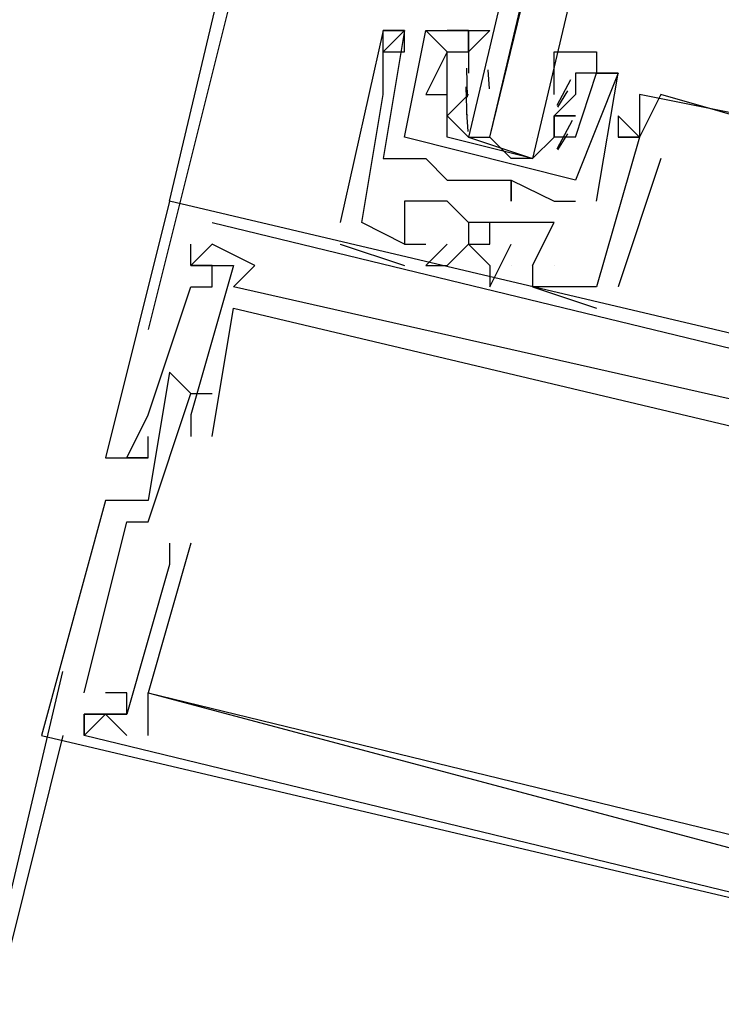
# Model space of a CAD drawing. Header units: feet. Extents: x -79 to 198, y -22 to 181.
# Tile 266 of 277: x 135.933 to 136.371, y 112.45 to 113.064. Entities that reach past the tile are written whole.
import ezdxf

# ---------------------------------------------------------------- set-up
doc = ezdxf.new("R2010")
doc.units = ezdxf.units.FT
doc.layers.add('A-LINEA', color=7, linetype='CONTINUOUS')

msp = doc.modelspace()

# ---------------------------------------------------------------- linework, layer by layer
at = {"layer": 'A-LINEA'}
for p, q in [((136.0267, 112.9511), (137.6533, 119.8311)), ((136.1333, 113.3511), (136.0133, 112.8711)), ((136.1733, 113.0578), (136.16, 112.9778)), ((136.16, 113.0578), (136.16, 113.0578)), ((136.16, 113.0578), (136.16, 113.0578)), ((136.1733, 113.0578), (136.16, 112.9778)), ((136.16, 113.0578), (136.16, 113.0578)), ((136.16, 113.0578), (136.16, 113.0578)), ((136.16, 113.0578), (136.16, 113.0578)), ((136.16, 113.0578), (136.16, 113.0578)), ((136.1733, 113.0578), (136.1733, 113.0578)), ((136.1733, 113.0578), (136.1733, 113.0578)), ((136.1733, 113.0578), (136.1733, 113.0578)), ((136.1733, 113.0578), (136.1733, 113.0578)), ((136.1733, 113.0578), (136.1733, 113.0578)), ((136.1733, 113.0578), (136.1733, 113.0578)), ((136.1733, 113.0578), (136.1733, 113.0578)), ((136.1733, 113.0578), (136.1733, 113.0578)), ((136.1867, 113.0578), (136.1867, 113.0578)), ((136.1867, 113.0578), (136.1867, 113.0578)), ((136.1867, 113.0578), (136.1867, 113.0578)), ((136.1867, 113.0578), (136.1867, 113.0578)), ((136.2133, 113.0578), (136.2133, 113.0578)), ((136.2133, 113.0578), (136.2133, 113.0578)), ((136.16, 113.0444), (136.16, 113.0444)), ((136.16, 113.0444), (136.16, 113.0444)), ((136.16, 113.0444), (136.16, 113.0444)), ((136.1733, 113.0444), (136.1733, 113.0444)), ((136.1733, 113.0444), (136.1733, 113.0444)), ((136.1733, 113.0444), (136.1733, 113.0444)), ((136.2, 113.0444), (136.2, 113.0444)), ((136.2, 113.0444), (136.2, 113.0444)), ((136.2133, 113.0444), (136.2133, 113.0444)), ((136.2133, 113.0444), (136.2133, 113.0311)), ((136.2133, 113.0444), (136.2133, 113.0444)), ((136.2126, 113.016), (136.2123, 113.0343)), ((136.2265, 113.0213), (136.2255, 113.0332)), ((136.16, 113.0311), (136.16, 113.0311)), ((136.16, 113.0311), (136.16, 113.0311)), ((136.16, 113.0311), (136.16, 113.0311)), ((136.2, 113.0311), (136.2, 113.0311)), ((136.2, 113.0311), (136.2, 113.0311)), ((136.2133, 113.0311), (136.2133, 113.0311)), ((136.2667, 113.0311), (136.2667, 113.0311)), ((136.2667, 113.0178), (136.2667, 113.0311)), ((136.2667, 113.0311), (136.2667, 113.0311)), ((136.277, 113.027), (136.2685, 113.0108)), ((136.28, 113.0311), (136.28, 113.0311)), ((136.28, 113.0311), (136.28, 113.0311)), ((136.2933, 113.0311), (136.2933, 113.0311)), ((136.2933, 113.0311), (136.2933, 113.0311)), ((136.3067, 113.0311), (136.3067, 113.0311)), ((136.3067, 113.0311), (136.3067, 113.0311)), ((136.3067, 113.0311), (136.3067, 113.0311)), ((136.3067, 113.0311), (136.3067, 113.0311)), ((136.2125, 113.0022), (136.2119, 113.0226)), ((136.2752, 113.02), (136.2689, 113.0098)), ((136.16, 113.0178), (136.16, 113.0178)), ((136.16, 113.0178), (136.16, 113.0178)), ((136.16, 113.0178), (136.16, 113.0178)), ((136.1867, 113.0178), (136.1867, 113.0178)), ((136.1867, 113.0178), (136.1867, 113.0178)), ((136.2, 113.0178), (136.2, 113.0178)), ((136.2, 113.0178), (136.2, 113.0178)), ((136.2667, 113.0178), (136.2667, 113.0178)), ((136.28, 113.0178), (136.28, 113.0178)), ((136.28, 113.0178), (136.28, 113.0178)), ((136.32, 113.0178), (136.32, 113.0178)), ((136.32, 113.0178), (136.32, 113.0178)), ((136.32, 113.0178), (136.32, 113.0178)), ((136.3333, 113.0178), (136.3333, 113.0178)), ((136.3333, 113.0178), (136.3333, 113.0178)), ((136.3333, 113.0178), (136.3333, 113.0178)), ((136.2132, 112.9946), (136.2122, 113.0065)), ((136.2133, 113.0044), (136.2133, 113.0044)), ((136.2667, 113.0044), (136.2667, 113.0044)), ((136.2667, 113.0044), (136.2667, 113.0044)), ((136.2667, 113.0044), (136.2667, 113.0044)), ((136.2667, 113.0044), (136.2667, 113.0044)), ((136.278, 113.0016), (136.2684, 112.9836)), ((136.28, 113.0044), (136.28, 113.0044)), ((136.28, 113.0044), (136.28, 113.0044)), ((136.28, 113.0044), (136.28, 113.0044)), ((136.28, 113.0044), (136.28, 113.0044)), ((136.28, 113.0044), (136.28, 113.0044)), ((136.28, 113.0044), (136.28, 113.0044)), ((136.3067, 113.0044), (136.3067, 113.0044)), ((136.3067, 113.0044), (136.3067, 113.0044)), ((136.3067, 113.0044), (136.3067, 113.0044)), ((136.1733, 112.9911), (136.1733, 112.9911)), ((136.1733, 112.9911), (136.1733, 112.9911)), ((136.2133, 112.9911), (136.2133, 112.9911)), ((136.2267, 112.9911), (136.24, 112.9778)), ((136.2533, 112.9911), (136.2533, 112.9911)), ((136.28, 112.9911), (136.2667, 112.9911)), ((136.2667, 112.9911), (136.2667, 112.9911)), ((136.28, 112.9911), (136.2667, 112.9911)), ((136.2667, 112.9911), (136.2667, 112.9911)), ((136.2752, 112.9933), (136.2689, 112.9832)), ((136.28, 112.9911), (136.28, 112.9911)), ((136.28, 112.9911), (136.28, 112.9911)), ((136.3067, 112.9911), (136.3067, 112.9911)), ((136.3067, 112.9911), (136.3067, 112.9911)), ((136.3067, 112.9911), (136.3067, 112.9911)), ((136.3067, 112.9911), (136.3067, 112.9911)), ((136.3067, 112.9911), (136.3067, 112.9911)), ((136.3067, 112.9911), (136.3067, 112.9911)), ((136.32, 112.9911), (136.32, 112.9911)), ((136.32, 112.9911), (136.32, 112.9911)), ((136.32, 112.9911), (136.32, 112.9911)), ((136.32, 112.9911), (136.32, 112.9911)), ((136.32, 112.9911), (136.32, 112.9911)), ((136.32, 112.9911), (136.32, 112.9911)), ((136.32, 112.9911), (136.32, 112.9911)), ((136.32, 112.9911), (136.32, 112.9911)), ((136.32, 112.9911), (136.32, 112.9911)), ((136.32, 112.9911), (136.32, 112.9911)), ((136.32, 112.9911), (136.32, 112.9911)), ((136.32, 112.9911), (136.32, 112.9911)), ((136.16, 112.9778), (136.16, 112.9778)), ((136.16, 112.9778), (136.16, 112.9778)), ((136.1733, 112.9778), (136.1733, 112.9778)), ((136.1733, 112.9778), (136.1733, 112.9778)), ((136.1867, 112.9778), (136.1867, 112.9778)), ((136.1867, 112.9778), (136.1867, 112.9778)), ((136.3333, 112.9778), (136.3067, 112.8978)), ((136.3333, 112.9778), (136.3067, 112.8978)), ((136.3333, 112.9778), (136.3067, 112.8978)), ((136.3333, 112.9778), (136.3333, 112.9778)), ((136.3333, 112.9778), (136.3333, 112.9778)), ((136.3333, 112.9778), (136.3333, 112.9778)), ((136.2, 112.9644), (136.2, 112.9644)), ((136.2, 112.9644), (136.2, 112.9644)), ((136.2133, 112.9644), (136.2133, 112.9644)), ((136.2133, 112.9644), (136.2133, 112.9644)), ((136.24, 112.9644), (136.24, 112.9644)), ((136.24, 112.9644), (136.24, 112.9644)), ((136.24, 112.9644), (136.24, 112.9644)), ((136.24, 112.9644), (136.24, 112.9644)), ((136.0267, 112.9511), (136.0267, 112.9511)), ((136.0267, 112.9511), (136.0267, 112.9511)), ((136.0267, 112.9511), (136.0267, 112.9511)), ((136.1733, 112.9511), (136.1733, 112.9511)), ((136.1733, 112.9511), (136.1733, 112.9511)), ((136.1733, 112.9511), (136.1733, 112.9511)), ((136.1867, 112.9511), (136.1867, 112.9511)), ((136.1867, 112.9511), (136.1867, 112.9511)), ((136.1867, 112.9511), (136.1867, 112.9511)), ((136.2, 112.9511), (136.2, 112.9511)), ((136.2, 112.9511), (136.2, 112.9511)), ((136.2, 112.9511), (136.2, 112.9511)), ((136.24, 112.9511), (136.24, 112.9511)), ((136.24, 112.9511), (136.24, 112.9511)), ((136.2667, 112.9511), (136.2667, 112.9511)), ((136.2667, 112.9511), (136.2667, 112.9511)), ((136.28, 112.9511), (136.28, 112.9511)), ((136.28, 112.9511), (136.28, 112.9511)), ((136.2933, 112.9511), (136.2933, 112.9511)), ((136.2933, 112.9511), (136.2933, 112.9511)), ((136.0533, 112.9378), (136.4933, 112.8311)), ((136.0533, 112.9378), (136.0533, 112.9378)), ((136.0533, 112.9378), (136.4933, 112.8311)), ((136.0533, 112.9378), (136.0533, 112.9378)), ((136.0533, 112.9378), (136.4933, 112.8311)), ((136.0533, 112.9378), (136.0533, 112.9378)), ((136.1333, 112.9378), (136.1333, 112.9378)), ((136.1333, 112.9378), (136.1333, 112.9378)), ((136.1333, 112.9378), (136.1333, 112.9378)), ((136.1467, 112.9378), (136.1467, 112.9378)), ((136.1467, 112.9378), (136.1467, 112.9378)), ((136.1467, 112.9378), (136.1467, 112.9378)), ((136.2133, 112.9378), (136.2133, 112.9378)), ((136.2133, 112.9378), (136.2133, 112.9378)), ((136.2133, 112.9378), (136.2133, 112.9378)), ((136.2267, 112.9378), (136.2267, 112.9378)), ((136.2267, 112.9378), (136.2267, 112.9378)), ((136.2267, 112.9378), (136.2267, 112.9378)), ((136.24, 112.9378), (136.24, 112.9378)), ((136.24, 112.9378), (136.24, 112.9378)), ((136.24, 112.9378), (136.24, 112.9378)), ((136.2533, 112.9378), (136.2533, 112.9378)), ((136.2533, 112.9378), (136.2533, 112.9378)), ((136.2533, 112.9378), (136.2533, 112.9378)), ((136.2667, 112.9378), (136.2667, 112.9378)), ((136.2667, 112.9378), (136.2667, 112.9378)), ((136.2667, 112.9378), (136.2667, 112.9378)), ((136.0533, 112.9244), (136.0533, 112.9244)), ((136.0533, 112.9244), (136.0533, 112.9244)), ((136.0533, 112.9244), (136.0533, 112.9244)), ((136.0533, 112.9244), (136.0533, 112.9244)), ((136.0533, 112.9244), (136.0533, 112.9244)), ((136.0533, 112.9244), (136.0533, 112.9244)), ((136.1333, 112.9244), (136.1333, 112.9244)), ((136.1333, 112.9244), (136.1333, 112.9244)), ((136.1333, 112.9244), (136.1333, 112.9244)), ((136.1733, 112.9244), (136.1733, 112.9244)), ((136.1733, 112.9244), (136.1733, 112.9244)), ((136.1733, 112.9244), (136.1733, 112.9244)), ((136.1733, 112.9244), (136.1733, 112.9244)), ((136.1733, 112.9244), (136.1733, 112.9244)), ((136.1733, 112.9244), (136.1733, 112.9244)), ((136.1867, 112.9244), (136.1867, 112.9244)), ((136.1867, 112.9244), (136.1867, 112.9244)), ((136.1867, 112.9244), (136.1867, 112.9244)), ((136.2, 112.9244), (136.2, 112.9244)), ((136.2, 112.9244), (136.2, 112.9244)), ((136.2, 112.9244), (136.2, 112.9244)), ((136.2133, 112.9244), (136.2133, 112.9244)), ((136.2133, 112.9244), (136.2133, 112.9244)), ((136.2133, 112.9244), (136.2133, 112.9244)), ((136.24, 112.9244), (136.24, 112.9244)), ((136.24, 112.9244), (136.24, 112.9244)), ((136.24, 112.9244), (136.24, 112.9244)), ((136.04, 112.9111), (136.04, 112.9111)), ((136.04, 112.9111), (136.04, 112.9111)), ((136.04, 112.9111), (136.04, 112.9111)), ((136.04, 112.9111), (136.04, 112.9111)), ((136.04, 112.9111), (136.04, 112.9111)), ((136.04, 112.9111), (136.04, 112.9111)), ((136.0533, 112.9111), (136.0533, 112.9111)), ((136.0533, 112.9111), (136.0533, 112.9111)), ((136.0533, 112.9111), (136.0533, 112.9111)), ((136.0667, 112.9111), (136.0667, 112.9111)), ((136.0667, 112.9111), (136.0667, 112.9111)), ((136.0667, 112.9111), (136.0667, 112.9111)), ((136.08, 112.9111), (136.08, 112.9111)), ((136.08, 112.9111), (136.08, 112.9111)), ((136.08, 112.9111), (136.08, 112.9111)), ((136.1733, 112.9111), (136.1733, 112.9111)), ((136.1733, 112.9111), (136.1733, 112.9111)), ((136.1733, 112.9111), (136.1733, 112.9111)), ((136.1867, 112.9111), (136.1867, 112.9111)), ((136.1867, 112.9111), (136.1867, 112.9111)), ((136.1867, 112.9111), (136.1867, 112.9111)), ((136.2, 112.9111), (136.2, 112.9111)), ((136.2, 112.9111), (136.2, 112.9111)), ((136.2, 112.9111), (136.2, 112.9111)), ((136.2267, 112.9111), (136.2267, 112.9111)), ((136.2267, 112.9111), (136.2267, 112.9111)), ((136.2267, 112.9111), (136.2267, 112.9111)), ((136.24, 112.9111), (136.24, 112.9111)), ((136.24, 112.9111), (136.24, 112.9111)), ((136.24, 112.9111), (136.24, 112.9111)), ((136.2533, 112.9111), (136.2533, 112.9111)), ((136.2533, 112.9111), (136.2533, 112.9111)), ((136.2533, 112.9111), (136.2533, 112.9111)), ((136.2533, 112.9111), (136.2533, 112.9111)), ((136.2533, 112.9111), (136.2533, 112.9111)), ((136.2533, 112.9111), (136.2533, 112.9111)), ((136.2667, 112.9111), (136.2667, 112.9111)), ((136.2667, 112.9111), (136.2667, 112.9111)), ((136.2667, 112.9111), (136.2667, 112.9111)), ((136.04, 112.8978), (136.04, 112.8978)), ((136.04, 112.8978), (136.04, 112.8978)), ((136.04, 112.8978), (136.04, 112.8978)), ((136.0533, 112.8978), (136.0533, 112.8978)), ((136.0533, 112.8978), (136.0533, 112.8978)), ((136.0533, 112.8978), (136.0533, 112.8978)), ((136.0667, 112.8978), (136.0667, 112.8978)), ((136.0667, 112.8978), (136.0667, 112.8978)), ((136.0667, 112.8978), (136.0667, 112.8978)), ((136.2267, 112.8978), (136.2267, 112.8978)), ((136.2267, 112.8978), (136.2267, 112.8978)), ((136.2267, 112.8978), (136.2267, 112.8978)), ((136.2533, 112.8978), (136.2533, 112.8978)), ((136.2533, 112.8978), (136.2533, 112.8978)), ((136.2533, 112.8978), (136.2533, 112.8978)), ((136.2533, 112.8978), (136.2533, 112.8978)), ((136.2533, 112.8978), (136.2533, 112.8978)), ((136.2533, 112.8978), (136.2533, 112.8978)), ((136.2933, 112.8978), (136.2933, 112.8978)), ((136.2933, 112.8978), (136.2933, 112.8978)), ((136.2933, 112.8978), (136.2933, 112.8978)), ((136.2933, 112.8978), (136.2933, 112.8978)), ((136.2933, 112.8978), (136.2933, 112.8978)), ((136.2933, 112.8978), (136.2933, 112.8978)), ((136.3067, 112.8978), (136.3067, 112.8978)), ((136.3067, 112.8978), (136.3067, 112.8978)), ((136.3067, 112.8978), (136.3067, 112.8978)), ((136.0667, 112.8844), (136.0667, 112.8844)), ((136.0667, 112.8844), (136.0667, 112.8844)), ((136.0667, 112.8844), (136.0667, 112.8844)), ((136.2933, 112.8844), (136.2933, 112.8844)), ((136.2933, 112.8844), (136.2933, 112.8844)), ((136.2933, 112.8844), (136.2933, 112.8844)), ((136.0267, 112.8444), (136.0267, 112.8444)), ((136.0267, 112.8444), (136.0267, 112.8444)), ((136.0267, 112.8444), (136.0267, 112.8444)), ((136.04, 112.8311), (136.04, 112.8311)), ((136.04, 112.8311), (136.04, 112.8311)), ((136.04, 112.8311), (136.04, 112.8311)), ((136.04, 112.8311), (136.04, 112.8311)), ((136.04, 112.8311), (136.04, 112.8311)), ((136.04, 112.8311), (136.04, 112.8311)), ((136.0533, 112.8311), (136.0533, 112.8311)), ((136.0533, 112.8311), (136.0533, 112.8311)), ((136.0533, 112.8311), (136.0533, 112.8311)), ((136.0133, 112.8178), (136.0133, 112.8178)), ((136.0133, 112.8178), (136.0133, 112.8178)), ((136.0133, 112.8178), (136.0133, 112.8178)), ((136.04, 112.8178), (136.04, 112.8178)), ((136.04, 112.8178), (136.04, 112.8178)), ((136.04, 112.8178), (136.04, 112.8178)), ((136.0133, 112.8044), (136.0133, 112.8044)), ((136.0133, 112.8044), (136.0133, 112.8044)), ((136.0133, 112.8044), (136.0133, 112.8044)), ((136.04, 112.8044), (136.04, 112.8044)), ((136.04, 112.8044), (136.04, 112.8044)), ((136.04, 112.8044), (136.04, 112.8044)), ((136.0533, 112.8044), (136.0533, 112.8044)), ((136.0533, 112.8044), (136.0533, 112.8044)), ((136.0533, 112.8044), (136.0533, 112.8044)), ((135.9867, 112.7911), (135.9867, 112.7911)), ((135.9867, 112.7911), (135.9867, 112.7911)), ((135.9867, 112.7911), (135.9867, 112.7911)), ((136, 112.7911), (136, 112.7911)), ((136, 112.7911), (136, 112.7911)), ((136, 112.7911), (136, 112.7911)), ((136, 112.7911), (136, 112.7911)), ((136, 112.7911), (136, 112.7911)), ((136, 112.7911), (136, 112.7911)), ((136.0133, 112.7911), (136.0133, 112.7911)), ((136.0133, 112.7911), (136.0133, 112.7911)), ((136.0133, 112.7911), (136.0133, 112.7911)), ((136.0133, 112.7911), (136.0133, 112.7911)), ((136.0133, 112.7911), (136.0133, 112.7911)), ((136.0133, 112.7911), (136.0133, 112.7911)), ((135.9867, 112.7644), (135.9867, 112.7644)), ((135.9867, 112.7644), (135.9867, 112.7644)), ((135.9867, 112.7644), (135.9867, 112.7644)), ((136.0133, 112.7644), (136.0133, 112.7644)), ((136.0133, 112.7644), (136.0133, 112.7644)), ((136.0133, 112.7644), (136.0133, 112.7644)), ((136, 112.7511), (136, 112.7511)), ((136, 112.7511), (136, 112.7511)), ((136, 112.7511), (136, 112.7511)), ((136.0133, 112.7511), (136.0133, 112.7511)), ((136.0133, 112.7511), (136.0133, 112.7511)), ((136.0133, 112.7511), (136.0133, 112.7511)), ((136.0267, 112.7378), (136.0267, 112.7378)), ((136.0267, 112.7378), (136.0267, 112.7378)), ((136.0267, 112.7378), (136.0267, 112.7378)), ((136.04, 112.7378), (136.04, 112.7378)), ((136.04, 112.7378), (136.04, 112.7378)), ((136.04, 112.7378), (136.04, 112.7378)), ((136.0267, 112.7244), (136.0267, 112.7244)), ((136.0267, 112.7244), (136.0267, 112.7244)), ((136.0267, 112.7244), (136.0267, 112.7244)), ((135.2133, 109.4844), (135.96, 112.6578)), ((135.9733, 112.6444), (135.9733, 112.6444)), ((135.9733, 112.6444), (135.9733, 112.6444)), ((135.9733, 112.6444), (135.9733, 112.6444)), ((135.9867, 112.6444), (135.9867, 112.6444)), ((135.9867, 112.6444), (135.9867, 112.6444)), ((135.9867, 112.6444), (135.9867, 112.6444)), ((136, 112.6444), (136, 112.6444)), ((136, 112.6444), (136, 112.6444)), ((136, 112.6444), (136, 112.6444)), ((136.0133, 112.6444), (136.0133, 112.6444)), ((136.0133, 112.6444), (136.0133, 112.6444)), ((136.0133, 112.6444), (136.0133, 112.6444)), ((136.0133, 112.6444), (136.0133, 112.6444)), ((136.0133, 112.6444), (136.0133, 112.6444)), ((136.0133, 112.6444), (136.0133, 112.6444)), ((135.9733, 112.6311), (135.9733, 112.6311)), ((135.9733, 112.6311), (135.9733, 112.6311)), ((135.9733, 112.6311), (135.9733, 112.6311)), ((135.9733, 112.6311), (135.9733, 112.6311)), ((135.9733, 112.6311), (135.9733, 112.6311)), ((135.9733, 112.6311), (135.9733, 112.6311)), ((135.9867, 112.6311), (135.9867, 112.6311)), ((135.9867, 112.6311), (135.9867, 112.6311)), ((135.9867, 112.6311), (135.9867, 112.6311)), ((136, 112.6311), (136, 112.6311)), ((136, 112.6311), (136, 112.6311)), ((136, 112.6311), (136, 112.6311)), ((136, 112.6311), (136, 112.6311)), ((136, 112.6311), (136, 112.6311)), ((136, 112.6311), (136, 112.6311)), ((135.96, 112.6178), (135.84, 112.1378)), ((135.9467, 112.6178), (135.9467, 112.6178)), ((135.9467, 112.6178), (135.9467, 112.6178)), ((135.9467, 112.6178), (135.9467, 112.6178)), ((135.9733, 112.6178), (135.9733, 112.6178)), ((135.9733, 112.6178), (135.9733, 112.6178)), ((135.9733, 112.6178), (135.9733, 112.6178)), ((135.9733, 112.6178), (135.9733, 112.6178)), ((135.9733, 112.6178), (135.9733, 112.6178)), ((135.9733, 112.6178), (135.9733, 112.6178)), ((136, 112.6178), (136, 112.6178)), ((136, 112.6178), (136, 112.6178)), ((136, 112.6178), (136, 112.6178)), ((136.0133, 112.6178), (136.0133, 112.6178)), ((136.0133, 112.6178), (136.0133, 112.6178)), ((136.0133, 112.6178), (136.0133, 112.6178))]:
    msp.add_line(p, q, dxfattribs=at)
for points in [[(136.6133, 114.6844), (136.2133, 112.9911), (136.2267, 112.9911), (136.6267, 114.6844)], [(136.6533, 114.6711), (136.2533, 112.9778), (136.24, 112.9778), (136.2267, 112.9911), (136.64, 114.6844)], [(136.2533, 112.9111), (136.2667, 112.9378), (136.2533, 112.9378), (136.24, 112.9378), (136.2267, 112.9378), (136.2133, 112.9378), (136.2, 112.9511), (136.1867, 112.9511), (136.1733, 112.9511), (136.1733, 112.9244), (136.1467, 112.9378), (136.16, 113.0178), (136.16, 113.0311), (136.16, 113.0578), (136.1733, 113.0578), (136.16, 113.0444), (136.1733, 113.0444), (136.1733, 113.0578), (136.16, 113.0578), (136.1333, 112.9378)], [(136.2533, 112.9111), (136.2667, 112.9378), (136.2533, 112.9378), (136.24, 112.9378), (136.2267, 112.9378), (136.2133, 112.9378), (136.2, 112.9511), (136.1867, 112.9511), (136.1733, 112.9511), (136.1733, 112.9244), (136.1467, 112.9378), (136.16, 113.0178), (136.16, 113.0311), (136.16, 113.0578), (136.1733, 113.0578), (136.16, 113.0444), (136.1733, 113.0444), (136.1733, 113.0578), (136.16, 113.0578), (136.1333, 112.9378)], [(136.2533, 112.9111), (136.2667, 112.9378), (136.2533, 112.9378), (136.24, 112.9378), (136.2267, 112.9378), (136.2133, 112.9378), (136.2, 112.9511), (136.1867, 112.9511), (136.1733, 112.9511), (136.1733, 112.9244), (136.1467, 112.9378), (136.16, 113.0178), (136.16, 113.0311), (136.16, 113.0578), (136.1733, 113.0578), (136.16, 113.0444), (136.1733, 113.0444), (136.1733, 113.0578), (136.16, 113.0578), (136.1333, 112.9378)], [(136.28, 112.9644), (136.1733, 112.9911), (136.1867, 113.0578), (136.2, 113.0444), (136.1867, 113.0178), (136.2, 113.0178), (136.2, 113.0311)], [(136.28, 112.9644), (136.1733, 112.9911), (136.1867, 113.0578), (136.2, 113.0444), (136.1867, 113.0178), (136.2, 113.0178), (136.2, 113.0311)], [(136.1867, 113.0578), (136.2133, 113.0578), (136.2133, 113.0444), (136.2133, 113.0444)], [(136.1867, 113.0578), (136.2133, 113.0578), (136.2133, 113.0444), (136.2133, 113.0444)], [(136.2, 112.9911), (136.2, 113.0178), (136.2, 113.0444), (136.2133, 113.0444), (136.2133, 113.0578), (136.2, 113.0578), (136.2267, 113.0578), (136.2133, 113.0444)], [(136.2667, 113.0311), (136.2667, 113.0444), (136.2933, 113.0444), (136.2933, 113.0311), (136.28, 113.0311), (136.28, 113.0178), (136.2667, 113.0044), (136.28, 113.0044), (136.2667, 113.0044), (136.2667, 112.9911), (136.2533, 112.9778), (136.2, 112.9911)], [(136.2933, 112.9511), (136.3067, 113.0311), (136.28, 113.0311)], [(136.28, 112.9911), (136.2933, 113.0311), (136.3067, 113.0311), (136.28, 112.9644)], [(136.2933, 112.9511), (136.3067, 113.0311), (136.28, 113.0311)], [(136.28, 112.9911), (136.2933, 113.0311), (136.3067, 113.0311), (136.28, 112.9644)], [(136.2133, 113.0178), (136.2, 113.0044), (136.2133, 112.9911), (136.2533, 112.9778), (136.2667, 112.9911), (136.2667, 113.0044)], [(136.52, 112.9778), (136.32, 113.0178), (136.32, 112.9911), (136.3067, 112.9911), (136.32, 112.9911), (136.3067, 113.0044), (136.3067, 112.9911), (136.32, 112.9911), (136.2933, 112.8978), (136.2533, 112.8978)], [(136.52, 112.9778), (136.32, 113.0178), (136.32, 112.9911), (136.3067, 112.9911), (136.32, 112.9911), (136.3067, 113.0044), (136.3067, 112.9911), (136.32, 112.9911), (136.2933, 112.8978), (136.2533, 112.8978)], [(136.52, 112.9778), (136.32, 113.0178), (136.32, 112.9911), (136.3067, 112.9911), (136.32, 112.9911), (136.3067, 113.0044), (136.3067, 112.9911), (136.32, 112.9911), (136.2933, 112.8978), (136.2533, 112.8978)], [(136.28, 113.0178), (136.2667, 113.0044), (136.28, 113.0044), (136.2667, 113.0044)], [(136.28, 113.0178), (136.2667, 113.0044), (136.28, 113.0044), (136.2667, 113.0044)], [(136.4267, 112.8711), (136.4133, 112.8578), (136.4933, 112.8444), (136.52, 112.9644), (136.3333, 113.0178), (136.32, 112.9911), (136.32, 112.9911)], [(136.4267, 112.8711), (136.4133, 112.8578), (136.4933, 112.8444), (136.52, 112.9644), (136.3333, 113.0178), (136.32, 112.9911), (136.32, 112.9911)], [(136.4267, 112.8711), (136.4133, 112.8578), (136.4933, 112.8444), (136.52, 112.9644), (136.3333, 113.0178), (136.32, 112.9911), (136.32, 112.9911)], [(136.16, 112.9778), (136.1867, 112.9778), (136.2, 112.9644), (136.2133, 112.9644), (136.24, 112.9644), (136.24, 112.9511), (136.24, 112.9644), (136.2667, 112.9511), (136.28, 112.9511)], [(136.16, 112.9778), (136.1867, 112.9778), (136.2, 112.9644), (136.2133, 112.9644), (136.24, 112.9644), (136.24, 112.9511), (136.24, 112.9644), (136.2667, 112.9511), (136.28, 112.9511)], [(136.6933, 112.7778), (136.7067, 112.7778), (136.7067, 112.7911), (136.0267, 112.9511), (135.9867, 112.7911)], [(136.6933, 112.7778), (136.7067, 112.7778), (136.7067, 112.7911), (136.0267, 112.9511), (135.9867, 112.7911)], [(136.6933, 112.7778), (136.7067, 112.7778), (136.7067, 112.7911), (136.0267, 112.9511), (135.9867, 112.7911)], [(136.2267, 112.9378), (136.2133, 112.9378), (136.2133, 112.9244), (136.2267, 112.9244), (136.2267, 112.9378), (136.2133, 112.9378), (136.2133, 112.9244)], [(136.2267, 112.9378), (136.2133, 112.9378), (136.2133, 112.9244), (136.2267, 112.9244), (136.2267, 112.9378), (136.2133, 112.9378), (136.2133, 112.9244)], [(136.2267, 112.9378), (136.2133, 112.9378), (136.2133, 112.9244), (136.2267, 112.9244), (136.2267, 112.9378), (136.2133, 112.9378), (136.2133, 112.9244)], [(136.0133, 112.7911), (136, 112.7911), (136.0133, 112.8178), (136.04, 112.8978), (136.0533, 112.8978), (136.0533, 112.9111), (136.04, 112.9111), (136.04, 112.9244)], [(136.0133, 112.7911), (136, 112.7911), (136.0133, 112.8178), (136.04, 112.8978), (136.0533, 112.8978), (136.0533, 112.9111), (136.04, 112.9111), (136.04, 112.9244)], [(136.0133, 112.7911), (136, 112.7911), (136.0133, 112.8178), (136.04, 112.8978), (136.0533, 112.8978), (136.0533, 112.9111), (136.04, 112.9111), (136.04, 112.9244)], [(136.48, 112.8044), (136.4933, 112.8044), (136.4933, 112.8178), (136.48, 112.8178), (136.48, 112.8044), (136.0667, 112.8978), (136.08, 112.9111), (136.0533, 112.9244), (136.04, 112.9111), (136.0667, 112.9111), (136.04, 112.8178), (136.04, 112.8044)], [(136.48, 112.8044), (136.4933, 112.8044), (136.4933, 112.8178), (136.48, 112.8178), (136.48, 112.8044), (136.0667, 112.8978), (136.08, 112.9111), (136.0533, 112.9244), (136.04, 112.9111), (136.0667, 112.9111), (136.04, 112.8178), (136.04, 112.8044)], [(136.48, 112.8044), (136.4933, 112.8044), (136.4933, 112.8178), (136.48, 112.8178), (136.48, 112.8044), (136.0667, 112.8978), (136.08, 112.9111), (136.0533, 112.9244), (136.04, 112.9111), (136.0667, 112.9111), (136.04, 112.8178), (136.04, 112.8044)], [(136.1333, 112.9244), (136.1333, 112.9244), (136.1733, 112.9111)], [(136.1333, 112.9244), (136.1333, 112.9244), (136.1733, 112.9111)], [(136.1333, 112.9244), (136.1333, 112.9244), (136.1733, 112.9111)], [(136.1733, 112.9244), (136.1733, 112.9244), (136.1867, 112.9244), (136.1867, 112.9244)], [(136.1733, 112.9244), (136.1733, 112.9244), (136.1867, 112.9244), (136.1867, 112.9244)], [(136.1733, 112.9244), (136.1733, 112.9244), (136.1867, 112.9244), (136.1867, 112.9244)], [(136.2, 112.9244), (136.1867, 112.9111), (136.2, 112.9111), (136.2133, 112.9244), (136.2133, 112.9244), (136.2267, 112.9111), (136.2267, 112.8978), (136.24, 112.9244)], [(136.2, 112.9244), (136.1867, 112.9111), (136.2, 112.9111), (136.2133, 112.9244), (136.2133, 112.9244), (136.2267, 112.9111), (136.2267, 112.8978), (136.24, 112.9244)], [(136.2, 112.9244), (136.1867, 112.9111), (136.2, 112.9111), (136.2133, 112.9244), (136.2133, 112.9244), (136.2267, 112.9111), (136.2267, 112.8978), (136.24, 112.9244)], [(136.2533, 112.9111), (136.2533, 112.8978), (136.2533, 112.8978), (136.2933, 112.8844)], [(136.2533, 112.9111), (136.2533, 112.8978), (136.2533, 112.8978), (136.2933, 112.8844)], [(136.2533, 112.9111), (136.2533, 112.8978), (136.2533, 112.8978), (136.2933, 112.8844)], [(136.0533, 112.8044), (136.0667, 112.8844), (136.5733, 112.7644), (136.5467, 112.6844), (136.5467, 112.6844), (136.56, 112.6844), (136.56, 112.6978), (136.5733, 112.7644), (136.5867, 112.8044)], [(136.0533, 112.8044), (136.0667, 112.8844), (136.5733, 112.7644), (136.5467, 112.6844), (136.5467, 112.6844), (136.56, 112.6844), (136.56, 112.6978), (136.5733, 112.7644), (136.5867, 112.8044)], [(136.0533, 112.8044), (136.0667, 112.8844), (136.5733, 112.7644), (136.5467, 112.6844), (136.5467, 112.6844), (136.56, 112.6844), (136.56, 112.6978), (136.5733, 112.7644), (136.5867, 112.8044)], [(136.04, 112.8311), (136.0267, 112.8444), (136.0133, 112.7644), (135.9867, 112.7644), (135.9467, 112.6178), (136.6267, 112.4578), (136.6133, 112.4578)], [(136.04, 112.8311), (136.0267, 112.8444), (136.0133, 112.7644), (135.9867, 112.7644), (135.9467, 112.6178), (136.6267, 112.4578), (136.6133, 112.4578)], [(136.04, 112.8311), (136.0267, 112.8444), (136.0133, 112.7644), (135.9867, 112.7644), (135.9467, 112.6178), (136.6267, 112.4578), (136.6133, 112.4578)], [(135.9733, 112.6444), (136, 112.7511), (136.0133, 112.7511), (136.04, 112.8311), (136.0533, 112.8311)], [(135.9733, 112.6444), (136, 112.7511), (136.0133, 112.7511), (136.04, 112.8311), (136.0533, 112.8311)], [(135.9733, 112.6444), (136, 112.7511), (136.0133, 112.7511), (136.04, 112.8311), (136.0533, 112.8311)], [(135.9867, 112.7911), (136.0133, 112.7911), (136.0133, 112.8044)], [(135.9867, 112.7911), (136.0133, 112.7911), (136.0133, 112.8044)], [(135.9867, 112.7911), (136.0133, 112.7911), (136.0133, 112.8044)], [(136.0267, 112.7378), (136.0267, 112.7244), (136, 112.6311), (135.9733, 112.6311), (135.9733, 112.6178), (135.9867, 112.6311), (136, 112.6178)], [(136.0267, 112.7378), (136.0267, 112.7244), (136, 112.6311), (135.9733, 112.6311), (135.9733, 112.6178), (135.9867, 112.6311), (136, 112.6178)], [(136.0267, 112.7378), (136.0267, 112.7244), (136, 112.6311), (135.9733, 112.6311), (135.9733, 112.6178), (135.9867, 112.6311), (136, 112.6178)], [(136.04, 112.7378), (136.0133, 112.6444), (136.5067, 112.5244), (136.5333, 112.6178), (136.5333, 112.6178), (136.5467, 112.6044)], [(136.04, 112.7378), (136.0133, 112.6444), (136.5067, 112.5244), (136.5333, 112.6178), (136.5333, 112.6178), (136.5467, 112.6044)], [(136.04, 112.7378), (136.0133, 112.6444), (136.5067, 112.5244), (136.5333, 112.6178), (136.5333, 112.6178), (136.5467, 112.6044)], [(136.4133, 112.5111), (135.9733, 112.6178), (135.9733, 112.6311), (136, 112.6311), (136, 112.6444), (135.9867, 112.6444)], [(136.4133, 112.5111), (135.9733, 112.6178), (135.9733, 112.6311), (136, 112.6311), (136, 112.6444), (135.9867, 112.6444)], [(136.4133, 112.5111), (135.9733, 112.6178), (135.9733, 112.6311), (136, 112.6311), (136, 112.6444), (135.9867, 112.6444)], [(136.0133, 112.6178), (136.0133, 112.6444), (136.4133, 112.5378), (136.4133, 112.5244), (136.4267, 112.5244), (136.4133, 112.5244), (136.4267, 112.5378), (136.52, 112.5244)], [(136.0133, 112.6178), (136.0133, 112.6444), (136.4133, 112.5378), (136.4133, 112.5244), (136.4267, 112.5244), (136.4133, 112.5244), (136.4267, 112.5378), (136.52, 112.5244)], [(136.0133, 112.6178), (136.0133, 112.6444), (136.4133, 112.5378), (136.4133, 112.5244), (136.4267, 112.5244), (136.4133, 112.5244), (136.4267, 112.5378), (136.52, 112.5244)]]:
    msp.add_lwpolyline(points, dxfattribs=at)

doc.saveas('drawing.dxf')
